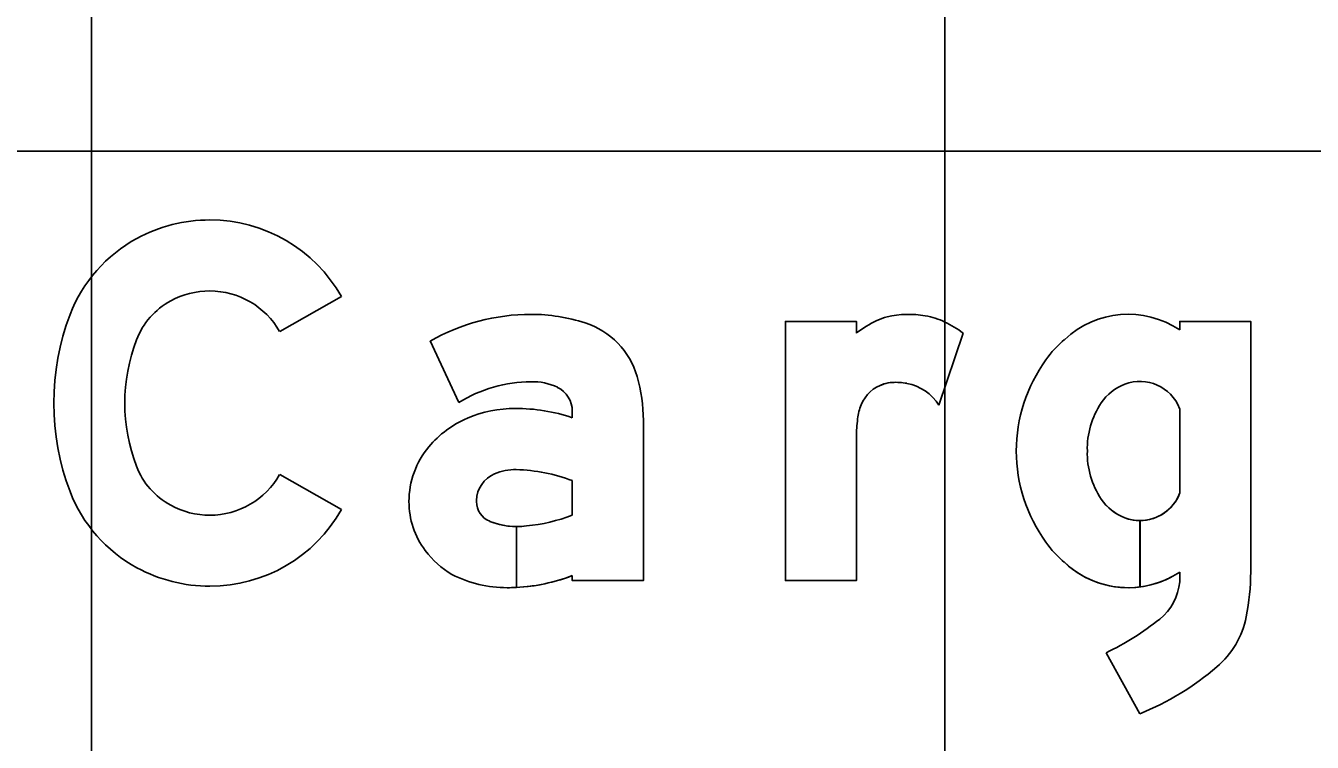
# Model space of a CAD drawing. Extents: x 2193008 to 2198143, y 1236112 to 1237864.
# Drawn here: x 2194930.706 to 2194933.721, y 1237209.72 to 1237211.4 of the extents above; entities that cross this region are included whole.
import ezdxf

# ---------------------------------------------------------------- set-up
doc = ezdxf.new("R2010")
doc.units = 0
for name, color, linetype in [('GSBWFILL', 7, 'Continuous'), ('GSCOLORFILL', 7, 'Continuous'), ('GSOUTLINE', 7, 'Continuous'), ('M-ROADS', 7, 'Continuous')]:
    doc.layers.add(name, color=color, linetype=linetype)

msp = doc.modelspace()

# ---------------------------------------------------------------- linework, layer by layer
at = {"layer": 'GSBWFILL'}
for p, q in [((2194932.9027, 1237210.6797), (2194932.8463, 1237210.5104)), ((2194933.4105, 1237210.5028), (2194933.4105, 1237210.3033)), ((2194933.3175, 1237210.0843), (2194933.3175, 1237210.2399)), ((2194933.3176, 1237210.2399), (2194933.3176, 1237210.0843)), ((2194933.4105, 1237210.119), (2194933.4105, 1237210.0967)), ((2194933.2381, 1237209.9301), (2194933.317, 1237209.787))]:
    msp.add_line(p, q, dxfattribs=at)
for points in [[(2194931.4458, 1237210.7651), (2194931.301, 1237210.683)], [(2194932.6529, 1237210.4352), (2194932.6529, 1237210.0992), (2194932.4864, 1237210.0992), (2194932.4864, 1237210.7069), (2194932.6529, 1237210.7069), (2194932.6529, 1237210.6797)], [(2194933.577, 1237210.1198), (2194933.577, 1237210.7069), (2194933.4105, 1237210.7069), (2194933.4105, 1237210.6871)], [(2194931.6541, 1237210.661), (2194931.7209, 1237210.5167)], [(2194931.9869, 1237210.4964), (2194931.9869, 1237210.4811)], [(2194931.9869, 1237210.1108), (2194931.9869, 1237210.0992), (2194932.1534, 1237210.0992), (2194932.1534, 1237210.4748)], [(2194931.301, 1237210.3478), (2194931.4458, 1237210.2658)], [(2194931.9869, 1237210.3337), (2194931.9869, 1237210.2528)], [(2194931.8558, 1237210.0831), (2194931.8558, 1237210.2259)], [(2194931.8559, 1237210.2259), (2194931.8559, 1237210.0831)]]:
    msp.add_lwpolyline(points, dxfattribs=at)
for centre, major_axis, ratio, start_param, end_param in [((2194931.1374, 1237210.585), (0, 0.3598), 0.999999, 0, 0.495249), ((2194931.1374, 1237210.5903), (0, 0.3545), 0.999999, 5.228016, 6.283185), ((2194931.1287, 1237210.6012), (0, 0.3413), 0.999999, 0.495249, 1.205818), ((2194931.1374, 1237210.585), (0, 0.1933), 0.999999, 0, 0.495249), ((2194931.1374, 1237210.5903), (0, 0.188), 0.999999, 5.228016, 6.283185), ((2194931.1287, 1237210.6012), (0, 0.1748), 0.999999, 0.495249, 1.205818), ((2194933.2898, 1237210.5056), (0, 0.218), 0.999998, 5.696193, 7.034788), ((2194931.3533, 1237210.5154), (0, 0.5818), 0.999999, 1.205818, 1.935775), ((2194931.8902, 1237210.2463), (0, 0.4772), 0.999998, 0, 0.517719), ((2194931.8902, 1237210.316), (0, 0.4075), 0.999998, 5.96613, 6.283185), ((2194931.9589, 1237210.5253), (0, 0.1873), 0.999998, 4.997165, 5.96613), ((2194932.8203, 1237210.4579), (0, 0.2779), 0.999998, 0.443663, 0.646229), ((2194932.7546, 1237210.5961), (0, 0.1249), 0.999998, 0.24142, 0.443663), ((2194932.776, 1237210.5092), (0, 0.2143), 0.999998, 6.103268, 6.524606), ((2194932.7808, 1237210.5358), (0, 0.1873), 0.999998, 5.846069, 6.103268), ((2194932.7617, 1237210.4948), (0, 0.2325), 0.999998, 5.631644, 5.846069), ((2194931.3533, 1237210.5154), (0, 0.4153), 0.999999, 1.205818, 1.935775), ((2194933.3118, 1237210.4639), (0, 0.2638), 0.999998, 0.704703, 0.952762), ((2194933.3917, 1237210.403), (0, 0.3641), 0.999998, 0.943678, 1.570796), ((2194931.7866, 1237210.4748), (0, 0.3669), 0.999998, 4.712389, 4.997165), ((2194933.3175, 1237210.4663), (0, 0.0999), 0.999998, 5.086447, 6.647393), ((2194931.8902, 1237210.2463), (0, 0.319), 0.999998, 0, 0.559495), ((2194931.8962, 1237210.4394), (0, 0.1261), 0.999998, 5.822746, 6.330435), ((2194931.9245, 1237210.4964), (0, 0.0624), 0.999998, 4.712389, 5.822746), ((2194932.7414, 1237210.4805), (0, 0.0832), 0.999998, 0.293855, 1.188904), ((2194932.743, 1237210.4751), (0, 0.0889), 0.999998, 0.067293, 0.293855), ((2194932.746, 1237210.4309), (0, 0.1332), 0.999998, 6.094384, 6.350479), ((2194932.7495, 1237210.4492), (0, 0.1145), 0.999998, 5.27661, 6.094384), ((2194933.3235, 1237210.4507), (0, 0.1166), 0.999998, 0.364208, 0.979941), ((2194931.8534, 1237210.2174), (0, 0.2855), 0.999998, 0, 0.404512), ((2194931.8534, 1237210.0826), (0, 0.4203), 0.999998, 5.959871, 6.283185), ((2194932.7847, 1237210.4631), (0, 0.13), 0.999998, 1.188904, 1.450084), ((2194933.3863, 1237210.4086), (0, 0.1923), 0.999998, 0.979941, 1.599528), ((2194931.8339, 1237210.2599), (0, 0.2387), 0.999998, 0.399285, 0.87593), ((2194933.0058, 1237210.4348), (0, 0.3529), 0.999998, 1.445958, 1.569673), ((2194931.8045, 1237210.2844), (0, 0.2005), 0.999998, 0.87593, 1.570796), ((2194933.3917, 1237210.403), (0, 0.3641), 0.999998, 1.570796, 2.197914), ((2194933.3863, 1237210.3975), (0, 0.1923), 0.999998, 1.542065, 2.161651), ((2194931.1287, 1237210.4296), (0, 0.1748), 0.999999, 1.935775, 2.646344), ((2194931.1374, 1237210.4405), (0, 0.188), 0.999999, 3.141593, 4.196762), ((2194931.8329, 1237210.2845), (0, 0.0708), 0.999998, 0.408547, 1.530785), ((2194931.8526, 1237210.239), (0, 0.1204), 0.999998, 6.259455, 6.691732), ((2194931.8439, 1237209.9502), (0, 0.4093), 0.999998, 5.926185, 6.254823), ((2194931.1287, 1237210.4296), (0, 0.3413), 0.999999, 1.935775, 2.646344), ((2194931.7956, 1237210.2844), (0, 0.1916), 0.999998, 1.570796, 2.21394), ((2194931.8375, 1237210.2844), (0, 0.0754), 0.999998, 1.530785, 1.570796), ((2194931.8121, 1237210.2844), (0, 0.0499), 0.999998, 1.570796, 2.757027), ((2194933.3235, 1237210.3553), (0, 0.1166), 0.999998, 2.161651, 2.777385), ((2194933.3175, 1237210.3398), (0, 0.0999), 0.999998, 3.142009, 4.338331), ((2194931.1374, 1237210.4458), (0, 0.1933), 0.999999, 2.646344, 3.141593), ((2194931.1374, 1237210.4405), (0, 0.3545), 0.999999, 3.141593, 4.196762), ((2194931.8461, 1237210.6109), (0, 0.3848), 0.999998, 3.228562, 3.516221), ((2194933.3175, 1237210.3398), (0, 0.0999), 0.999998, 2.777385, 3.141593), ((2194931.8558, 1237210.3924), (0, 0.1665), 0.999998, 2.757027, 3.141593), ((2194931.8558, 1237210.3924), (0, 0.1665), 0.999998, 3.141843, 3.28451), ((2194933.3118, 1237210.3422), (0, 0.2638), 0.999998, 2.188831, 2.436889), ((2194931.8126, 1237210.2971), (0, 0.2129), 0.999998, 2.21394, 2.611125), ((2194931.1374, 1237210.4458), (0, 0.3598), 0.999999, 2.646344, 3.141593), ((2194933.2898, 1237210.3005), (0, 0.218), 0.999998, 2.38999, 3.269164), ((2194931.8344, 1237210.369), (0, 0.2865), 0.999998, 2.672443, 3.141593), ((2194931.8344, 1237210.5074), (0, 0.4249), 0.999998, 3.192057, 3.508644), ((2194933.2898, 1237210.3005), (0, 0.218), 0.999998, 3.269357, 3.728585), ((2194933.2839, 1237210.1079), (0, 0.1271), 0.999998, 3.821067, 4.623797), ((2194933.0359, 1237210.1198), (0, 0.5411), 0.999998, 4.516397, 4.712389), ((2194931.8344, 1237210.5074), (0, 0.4249), 0.999998, 3.141593, 3.191959), ((2194932.9705, 1237210.4959), (0, 0.6259), 0.999998, 3.583493, 3.821067), ((2194933.3625, 1237210.0549), (0, 0.2081), 0.999998, 3.848521, 4.516397), ((2194933.0702, 1237210.3972), (0, 0.6582), 0.999998, 3.525928, 3.848521)]:
    msp.add_ellipse(centre, major_axis=major_axis, ratio=ratio, start_param=start_param, end_param=end_param, dxfattribs=at)
at = {"layer": 'GSCOLORFILL'}
for p, q in [((2194932.9027, 1237210.6797), (2194932.8463, 1237210.5104)), ((2194933.4105, 1237210.5028), (2194933.4105, 1237210.3033)), ((2194933.3175, 1237210.0843), (2194933.3175, 1237210.2399)), ((2194933.3176, 1237210.2399), (2194933.3176, 1237210.0843)), ((2194933.4105, 1237210.119), (2194933.4105, 1237210.0967)), ((2194933.2381, 1237209.9301), (2194933.317, 1237209.787))]:
    msp.add_line(p, q, dxfattribs=at)
for points in [[(2194931.4458, 1237210.7651), (2194931.301, 1237210.683)], [(2194932.6529, 1237210.4352), (2194932.6529, 1237210.0992), (2194932.4864, 1237210.0992), (2194932.4864, 1237210.7069), (2194932.6529, 1237210.7069), (2194932.6529, 1237210.6797)], [(2194933.577, 1237210.1198), (2194933.577, 1237210.7069), (2194933.4105, 1237210.7069), (2194933.4105, 1237210.6871)], [(2194931.6541, 1237210.661), (2194931.7209, 1237210.5167)], [(2194931.9869, 1237210.4964), (2194931.9869, 1237210.4811)], [(2194931.9869, 1237210.1108), (2194931.9869, 1237210.0992), (2194932.1534, 1237210.0992), (2194932.1534, 1237210.4748)], [(2194931.301, 1237210.3478), (2194931.4458, 1237210.2658)], [(2194931.9869, 1237210.3337), (2194931.9869, 1237210.2528)], [(2194931.8558, 1237210.0831), (2194931.8558, 1237210.2259)], [(2194931.8559, 1237210.2259), (2194931.8559, 1237210.0831)]]:
    msp.add_lwpolyline(points, dxfattribs=at)
for centre, major_axis, ratio, start_param, end_param in [((2194931.1374, 1237210.585), (0, 0.3598), 0.999999, 0, 0.495249), ((2194931.1374, 1237210.5903), (0, 0.3545), 0.999999, 5.228016, 6.283185), ((2194931.1287, 1237210.6012), (0, 0.3413), 0.999999, 0.495249, 1.205818), ((2194931.1374, 1237210.585), (0, 0.1933), 0.999999, 0, 0.495249), ((2194931.1374, 1237210.5903), (0, 0.188), 0.999999, 5.228016, 6.283185), ((2194931.1287, 1237210.6012), (0, 0.1748), 0.999999, 0.495249, 1.205818), ((2194933.2898, 1237210.5056), (0, 0.218), 0.999998, 5.696193, 7.034788), ((2194931.3533, 1237210.5154), (0, 0.5818), 0.999999, 1.205818, 1.935775), ((2194931.8902, 1237210.2463), (0, 0.4772), 0.999998, 0, 0.517719), ((2194931.8902, 1237210.316), (0, 0.4075), 0.999998, 5.96613, 6.283185), ((2194931.9589, 1237210.5253), (0, 0.1873), 0.999998, 4.997165, 5.96613), ((2194932.8203, 1237210.4579), (0, 0.2779), 0.999998, 0.443663, 0.646229), ((2194932.7546, 1237210.5961), (0, 0.1249), 0.999998, 0.24142, 0.443663), ((2194932.776, 1237210.5092), (0, 0.2143), 0.999998, 6.103268, 6.524606), ((2194932.7808, 1237210.5358), (0, 0.1873), 0.999998, 5.846069, 6.103268), ((2194932.7617, 1237210.4948), (0, 0.2325), 0.999998, 5.631644, 5.846069), ((2194931.3533, 1237210.5154), (0, 0.4153), 0.999999, 1.205818, 1.935775), ((2194933.3118, 1237210.4639), (0, 0.2638), 0.999998, 0.704703, 0.952762), ((2194933.3917, 1237210.403), (0, 0.3641), 0.999998, 0.943678, 1.570796), ((2194931.7866, 1237210.4748), (0, 0.3669), 0.999998, 4.712389, 4.997165), ((2194933.3175, 1237210.4663), (0, 0.0999), 0.999998, 5.086447, 6.647393), ((2194931.8902, 1237210.2463), (0, 0.319), 0.999998, 0, 0.559495), ((2194931.8962, 1237210.4394), (0, 0.1261), 0.999998, 5.822746, 6.330435), ((2194931.9245, 1237210.4964), (0, 0.0624), 0.999998, 4.712389, 5.822746), ((2194932.7414, 1237210.4805), (0, 0.0832), 0.999998, 0.293855, 1.188904), ((2194932.743, 1237210.4751), (0, 0.0889), 0.999998, 0.067293, 0.293855), ((2194932.746, 1237210.4309), (0, 0.1332), 0.999998, 6.094384, 6.350479), ((2194932.7495, 1237210.4492), (0, 0.1145), 0.999998, 5.27661, 6.094384), ((2194933.3235, 1237210.4507), (0, 0.1166), 0.999998, 0.364208, 0.979941), ((2194931.8534, 1237210.2174), (0, 0.2855), 0.999998, 0, 0.404512), ((2194931.8534, 1237210.0826), (0, 0.4203), 0.999998, 5.959871, 6.283185), ((2194932.7847, 1237210.4631), (0, 0.13), 0.999998, 1.188904, 1.450084), ((2194933.3863, 1237210.4086), (0, 0.1923), 0.999998, 0.979941, 1.599528), ((2194931.8339, 1237210.2599), (0, 0.2387), 0.999998, 0.399285, 0.87593), ((2194933.0058, 1237210.4348), (0, 0.3529), 0.999998, 1.445958, 1.569673), ((2194931.8045, 1237210.2844), (0, 0.2005), 0.999998, 0.87593, 1.570796), ((2194933.3917, 1237210.403), (0, 0.3641), 0.999998, 1.570796, 2.197914), ((2194933.3863, 1237210.3975), (0, 0.1923), 0.999998, 1.542065, 2.161651), ((2194931.1287, 1237210.4296), (0, 0.1748), 0.999999, 1.935775, 2.646344), ((2194931.1374, 1237210.4405), (0, 0.188), 0.999999, 3.141593, 4.196762), ((2194931.8329, 1237210.2845), (0, 0.0708), 0.999998, 0.408547, 1.530785), ((2194931.8526, 1237210.239), (0, 0.1204), 0.999998, 6.259455, 6.691732), ((2194931.8439, 1237209.9502), (0, 0.4093), 0.999998, 5.926185, 6.254823), ((2194931.1287, 1237210.4296), (0, 0.3413), 0.999999, 1.935775, 2.646344), ((2194931.7956, 1237210.2844), (0, 0.1916), 0.999998, 1.570796, 2.21394), ((2194931.8375, 1237210.2844), (0, 0.0754), 0.999998, 1.530785, 1.570796), ((2194931.8121, 1237210.2844), (0, 0.0499), 0.999998, 1.570796, 2.757027), ((2194933.3235, 1237210.3553), (0, 0.1166), 0.999998, 2.161651, 2.777385), ((2194933.3175, 1237210.3398), (0, 0.0999), 0.999998, 3.142009, 4.338331), ((2194931.1374, 1237210.4458), (0, 0.1933), 0.999999, 2.646344, 3.141593), ((2194931.1374, 1237210.4405), (0, 0.3545), 0.999999, 3.141593, 4.196762), ((2194931.8461, 1237210.6109), (0, 0.3848), 0.999998, 3.228562, 3.516221), ((2194933.3175, 1237210.3398), (0, 0.0999), 0.999998, 2.777385, 3.141593), ((2194931.8558, 1237210.3924), (0, 0.1665), 0.999998, 2.757027, 3.141593), ((2194931.8558, 1237210.3924), (0, 0.1665), 0.999998, 3.141843, 3.28451), ((2194933.3118, 1237210.3422), (0, 0.2638), 0.999998, 2.188831, 2.436889), ((2194931.8126, 1237210.2971), (0, 0.2129), 0.999998, 2.21394, 2.611125), ((2194931.1374, 1237210.4458), (0, 0.3598), 0.999999, 2.646344, 3.141593), ((2194933.2898, 1237210.3005), (0, 0.218), 0.999998, 2.38999, 3.269164), ((2194931.8344, 1237210.369), (0, 0.2865), 0.999998, 2.672443, 3.141593), ((2194931.8344, 1237210.5074), (0, 0.4249), 0.999998, 3.192057, 3.508644), ((2194933.2898, 1237210.3005), (0, 0.218), 0.999998, 3.269357, 3.728585), ((2194933.2839, 1237210.1079), (0, 0.1271), 0.999998, 3.821067, 4.623797), ((2194933.0359, 1237210.1198), (0, 0.5411), 0.999998, 4.516397, 4.712389), ((2194931.8344, 1237210.5074), (0, 0.4249), 0.999998, 3.141593, 3.191959), ((2194932.9705, 1237210.4959), (0, 0.6259), 0.999998, 3.583493, 3.821067), ((2194933.3625, 1237210.0549), (0, 0.2081), 0.999998, 3.848521, 4.516397), ((2194933.0702, 1237210.3972), (0, 0.6582), 0.999998, 3.525928, 3.848521)]:
    msp.add_ellipse(centre, major_axis=major_axis, ratio=ratio, start_param=start_param, end_param=end_param, dxfattribs=at)
at = {"layer": 'GSOUTLINE'}
for p, q in [((2194932.9027, 1237210.6797), (2194932.8463, 1237210.5104)), ((2194933.4105, 1237210.5028), (2194933.4105, 1237210.3033)), ((2194933.4105, 1237210.119), (2194933.4105, 1237210.0967)), ((2194933.2381, 1237209.9301), (2194933.317, 1237209.787))]:
    msp.add_line(p, q, dxfattribs=at)
for points in [[(2194931.4458, 1237210.7651), (2194931.301, 1237210.683)], [(2194932.6529, 1237210.4352), (2194932.6529, 1237210.0992), (2194932.4864, 1237210.0992), (2194932.4864, 1237210.7069), (2194932.6529, 1237210.7069), (2194932.6529, 1237210.6797)], [(2194933.577, 1237210.1198), (2194933.577, 1237210.7069), (2194933.4105, 1237210.7069), (2194933.4105, 1237210.6871)], [(2194931.6541, 1237210.661), (2194931.7209, 1237210.5167)], [(2194931.9869, 1237210.4964), (2194931.9869, 1237210.4811)], [(2194931.9869, 1237210.1108), (2194931.9869, 1237210.0992), (2194932.1534, 1237210.0992), (2194932.1534, 1237210.4748)], [(2194931.301, 1237210.3478), (2194931.4458, 1237210.2658)], [(2194931.9869, 1237210.2528), (2194931.9869, 1237210.3337)]]:
    msp.add_lwpolyline(points, dxfattribs=at)
for centre, major_axis, ratio, start_param, end_param in [((2194931.1374, 1237210.585), (0, 0.3598), 0.999999, 0, 0.495249), ((2194931.1374, 1237210.5903), (0, 0.3545), 0.999999, 5.228016, 6.283185), ((2194931.1287, 1237210.6012), (0, 0.3413), 0.999999, 0.495249, 1.205818), ((2194931.1374, 1237210.585), (0, 0.1933), 0.999999, 0, 0.495249), ((2194931.1374, 1237210.5903), (0, 0.188), 0.999999, 5.228016, 6.283185), ((2194931.1287, 1237210.6012), (0, 0.1748), 0.999999, 0.495249, 1.205818), ((2194933.2898, 1237210.5056), (0, 0.218), 0.999998, 5.696193, 7.034788), ((2194931.3533, 1237210.5154), (0, 0.5818), 0.999999, 1.205818, 1.935775), ((2194931.8902, 1237210.2463), (0, 0.4772), 0.999998, 6.283185, 6.800904), ((2194931.8902, 1237210.316), (0, 0.4075), 0.999998, 5.96613, 6.283185), ((2194931.9589, 1237210.5253), (0, 0.1873), 0.999998, 4.997165, 5.96613), ((2194932.8203, 1237210.4579), (0, 0.2779), 0.999998, 0.443663, 0.646229), ((2194932.7546, 1237210.5961), (0, 0.1249), 0.999998, 0.24142, 0.443663), ((2194932.776, 1237210.5092), (0, 0.2143), 0.999998, 6.103268, 6.524606), ((2194932.7808, 1237210.5358), (0, 0.1873), 0.999998, 5.846069, 6.103268), ((2194932.7617, 1237210.4948), (0, 0.2325), 0.999998, 5.631644, 5.846069), ((2194931.3533, 1237210.5154), (0, 0.4153), 0.999999, 1.205818, 1.935775), ((2194933.3118, 1237210.4639), (0, 0.2638), 0.999998, 0.704703, 0.952762), ((2194933.3917, 1237210.403), (0, 0.3641), 0.999998, 0.943678, 1.570796), ((2194931.7866, 1237210.4748), (0, 0.3669), 0.999998, 4.712389, 4.997165), ((2194933.3175, 1237210.4663), (0, 0.0999), 0.999998, 5.086447, 6.647393), ((2194931.8902, 1237210.2463), (0, 0.319), 0.999998, 0, 0.559495), ((2194931.8962, 1237210.4394), (0, 0.1261), 0.999998, 5.822746, 6.330435), ((2194931.9245, 1237210.4964), (0, 0.0624), 0.999998, 4.712389, 5.822746), ((2194932.7414, 1237210.4805), (0, 0.0833), 0.999998, 0.293855, 1.188904), ((2194932.743, 1237210.4751), (0, 0.0889), 0.999998, 0.067293, 0.293855), ((2194932.746, 1237210.4309), (0, 0.1332), 0.999998, 6.094384, 6.350479), ((2194932.7495, 1237210.4492), (0, 0.1145), 0.999998, 5.27661, 6.094384), ((2194933.3235, 1237210.4507), (0, 0.1166), 0.999998, 0.364208, 0.979941), ((2194931.8534, 1237210.2174), (0, 0.2855), 0.999998, 0, 0.404512), ((2194931.8534, 1237210.0826), (0, 0.4203), 0.999998, 5.959871, 6.283185), ((2194932.7847, 1237210.4631), (0, 0.13), 0.999998, 1.188904, 1.450084), ((2194933.3863, 1237210.4086), (0, 0.1923), 0.999998, 0.979941, 1.599528), ((2194931.8339, 1237210.2599), (0, 0.2387), 0.999998, 0.399285, 0.87593), ((2194933.0058, 1237210.4348), (0, 0.3529), 0.999998, 1.445958, 1.569673), ((2194931.8045, 1237210.2844), (0, 0.2005), 0.999998, 0.87593, 1.570796), ((2194933.3917, 1237210.403), (0, 0.3641), 0.999998, 1.570796, 2.197914), ((2194933.3863, 1237210.3975), (0, 0.1923), 0.999998, 1.542065, 2.161651), ((2194931.1287, 1237210.4296), (0, 0.1748), 0.999999, 1.935775, 2.646344), ((2194931.1374, 1237210.4405), (0, 0.188), 0.999999, 3.141593, 4.196762), ((2194931.8329, 1237210.2845), (0, 0.0708), 0.999998, 0.408547, 1.530785), ((2194931.8526, 1237210.239), (0, 0.1204), 0.999998, 6.25958, 6.691732), ((2194931.8439, 1237209.9502), (0, 0.4093), 0.999998, 5.926185, 6.254787), ((2194931.8553, 1237210.3531), (0, 0.00624), 0.999998, 6.254787, 6.25958), ((2194931.1287, 1237210.4296), (0, 0.3413), 0.999999, 1.935775, 2.646344), ((2194931.7956, 1237210.2844), (0, 0.1916), 0.999998, 1.570796, 2.21394), ((2194931.8375, 1237210.2844), (0, 0.0754), 0.999998, 1.530785, 1.570796), ((2194931.8121, 1237210.2844), (0, 0.0499), 0.999998, 1.570796, 2.757027), ((2194933.3235, 1237210.3553), (0, 0.1165), 0.999998, 2.161651, 2.777385), ((2194933.3175, 1237210.3398), (0, 0.0999), 0.999998, 2.777385, 4.338331), ((2194931.1374, 1237210.4458), (0, 0.1933), 0.999999, 2.646344, 3.141593), ((2194931.1374, 1237210.4405), (0, 0.3545), 0.999999, 3.141593, 4.196762), ((2194931.8461, 1237210.6109), (0, 0.3848), 0.999998, 3.228562, 3.516221), ((2194931.8558, 1237210.3924), (0, 0.1665), 0.999998, 2.757027, 3.28451), ((2194933.3118, 1237210.3422), (0, 0.2638), 0.999998, 2.188831, 2.436889), ((2194931.8126, 1237210.2971), (0, 0.2129), 0.999998, 2.21394, 2.611125), ((2194931.1374, 1237210.4458), (0, 0.3598), 0.999999, 2.646344, 3.141593), ((2194933.2898, 1237210.3005), (0, 0.218), 0.999998, 2.38999, 3.728585), ((2194931.8344, 1237210.369), (0, 0.2865), 0.999998, 2.672443, 3.141593), ((2194931.8344, 1237210.5074), (0, 0.4249), 0.999998, 3.141593, 3.508644), ((2194933.2839, 1237210.1079), (0, 0.1271), 0.999998, 3.821067, 4.623797), ((2194933.0359, 1237210.1198), (0, 0.5411), 0.999998, 4.516397, 4.712389), ((2194932.9705, 1237210.4959), (0, 0.6259), 0.999998, 3.583493, 3.821067), ((2194933.3625, 1237210.0549), (0, 0.2081), 0.999998, 3.848521, 4.516397), ((2194933.0702, 1237210.3972), (0, 0.6582), 0.999998, 3.525928, 3.848521)]:
    msp.add_ellipse(centre, major_axis=major_axis, ratio=ratio, start_param=start_param, end_param=end_param, dxfattribs=at)
at = {"layer": 'M-ROADS'}
for p, q in [((2194930.8603, 1237163.1062), (2194930.8603, 1237223.1062)), ((2194932.8603, 1237163.1062), (2194932.8603, 1237223.1062)), ((2194892.8603, 1237211.1062), (2195022.8603, 1237211.1062))]:
    msp.add_line(p, q, dxfattribs=at)

doc.saveas('drawing.dxf')
